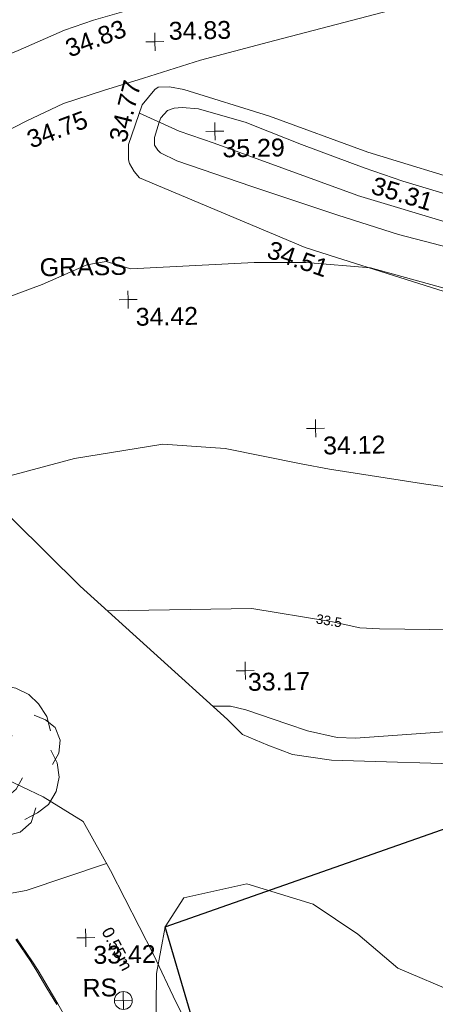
# Model space of a CAD drawing. Header units: millimetres. Extents: x -287732 to 520720, y -88450 to 287754.
# Tile 375 of 383: x 399489 to 408232, y 214655 to 235349. Entities that reach past the tile are written whole.
import ezdxf

# ---------------------------------------------------------------- set-up
doc = ezdxf.new("R2010")
doc.units = ezdxf.units.MM
doc.linetypes.add('IMPORT-UG_ELEC_QLB2 _2_', pattern=[2500, 1500, -300.0000000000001, 0, -50, 150, -300.0000000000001, 0, -200])
doc.linetypes.add('IMPORT-UG_ELEC_STREET LIGHTING_QLB2 _2_', pattern=[2700, 1500, -300.0000000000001, 0, -250, 150, -300.0000000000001, 0, -200])
for name, color, linetype, lineweight, true_color in [('00_TOPO_FOOTPATH', 7, 'Continuous', 9, 0xa50000), ('00_TOPO_FURN_SIGN', 7, 'Continuous', 9, 0x666666), ('00_TOPO_KERB_BOTTOM', 1, 'Continuous', 9, 0xff0000), ('00_TOPO_KERB_TOP', 7, 'Continuous', 9, 0xa500a5), ('00_TOPO_LEVEL_SPOT', 7, 'Continuous', 9, 0x666666), ('00_TOPO_TREE', 7, 'Continuous', 9, 0x666666), ('00_TOPO_VEGETATION', 7, 'Continuous', 9, 0x52a552), ('00_UAV_LEVEL_SPOT', 7, 'Continuous', 9, 0x666666), ('00_UAV_SLOPE_BOTTOM', 30, 'Continuous', 9, 0xff7f00), ('00_UAV_SLOPE_TOP', 40, 'Continuous', 9, 0xffbf00), ('00_UAV_TREE_LINE', 7, 'Continuous', 9, 0x52a552), ('00_UAV_VEGETATION', 7, 'Continuous', 9, 0x52a552), ('01_DTM_CONTOUR_MJR', 7, 'Continuous', 9, 0x7f3f00), ('01_DTM_CONTOUR_MNR', 7, 'Continuous', 9, 0xa5a552), ('01_DTM_CONTOUR_MNR_LABELS', 7, 'Continuous', 9, 0xa5a552), ('12333-PUM-2D-U-0001-C01 - Rev2_REVIT IMPORT_dwg', 7, 'Continuous', 9, 0x767676), ('PUM-ELECTRIC-QLB2', 1, 'IMPORT-UG_ELEC_QLB2 _2_', 9, 0xff0000), ('PUM-SURVEY BOUNDARY_EXTENT', 190, 'Continuous', 25, 0x7f00ff)]:
    doc.layers.add(name, color=color, linetype=linetype, lineweight=lineweight, true_color=true_color)
doc.layers.add('00_TOPO_SURVEY_TEXT', color=7, linetype='Continuous', lineweight=9)
doc.styles.add('Arial_1', font='arial.ttf', dxfattribs={"height": 250})
doc.styles.add('Swis721 Lt BT_1', font='swissl.ttf', dxfattribs={"height": 200})
doc.styles.add('Swis721 Lt BT_2', font='swissl.ttf', dxfattribs={"height": 375})

# ---------------------------------------------------------------- blocks, each defined once
blk = doc.blocks.new('12333-PUM-2D-U-0001-C01 - Rev2_REVIT IMPORT_dwg_CONIFEROUS_TREE_2-2077566-Site Location Plan Proposed')
at = {"layer": '00_TOPO_TREE', "color": 254, "true_color": 0xcccccc, "flags": 128}
for points in [[(534303354.899756, 725769111.5808617), (534303455.8629264, 725769448.1247629), (534303691.4436573, 725769683.7054938), (534304027.9875585, 725769818.3230543), (534304364.5314599, 725769784.6686642), (534304667.4209711, 725769582.7423234)], [(534304263.5682895, 725769650.0511037), (534304532.8034106, 725769751.0142741), (534304869.347312, 725769784.6686642), (534305172.2368231, 725769717.3598839), (534305441.4719441, 725769582.7423234), (534305643.3982849, 725769380.8159826), (534305811.6702356, 725769111.5808617), (534305878.9790159, 725768808.6913503)], [(534303052.0102447, 725767731.7508662), (534302883.738294, 725768034.6403773), (534302816.4295138, 725768371.1842787), (534302883.738294, 725768741.3825701), (534303085.6646349, 725769044.2720813), (534303354.899756, 725769246.1984221), (534303691.4436573, 725769347.1615925)], [(534305542.4351145, 725769145.2352517), (534305778.0158455, 725769044.2720813), (534305979.9421863, 725768876.0001308), (534306080.9053567, 725768606.7650096), (534306047.2509665, 725768337.5298886), (534305912.633406, 725768101.9491576)], [(534304600.1121908, 725768976.9633011), (534304869.347312, 725768876.0001308), (534305071.2736527, 725768707.72818)], [(534305878.9790159, 725768404.8386687), (534306013.5965765, 725768135.6035477), (534306047.2509665, 725767832.7140365), (534305979.9421863, 725767529.8245252), (534305811.6702356, 725767260.5894043), (534305576.0895047, 725767092.3174536), (534305306.8543836, 725766957.6998931)], [(534304027.9875585, 725767698.096476), (534303826.0612178, 725767967.331597), (534303792.4068276, 725768270.2211082)], [(534303725.0980473, 725766991.3542832), (534303388.5541461, 725767025.0086734), (534303119.319025, 725767193.280624), (534302951.0470743, 725767462.515745), (534302917.3926842, 725767765.4052563), (534303018.3558546, 725768068.2947674)], [(534305273.1999934, 725767832.7140365), (534305138.582433, 725767597.1333057), (534304936.656092, 725767428.861355)], [(534305003.9648725, 725766823.0823326), (534304802.0385317, 725766654.8103818), (534304532.8034106, 725766553.8472114), (534304263.5682895, 725766520.1928213), (534303994.3331686, 725766553.8472114), (534303725.0980473, 725766688.4647721), (534303523.1717066, 725766856.7367227), (534303388.5541461, 725767092.3174536)], [(534305542.4351145, 725767193.280624), (534305441.4719441, 725766890.3911128), (534305205.8912133, 725766688.4647721), (534304903.0017021, 725766621.1559917), (534304600.1121908, 725766755.7735522)]]:
    blk.add_lwpolyline(points, dxfattribs=at)
at = {"layer": '00_TOPO_TREE', "color": 254, "true_color": 0xcccccc}
blk.add_circle((534304465.4946303, 725768202.912328), 103.82025796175, dxfattribs=at)
blk = doc.blocks.new('12333-PUM-2D-U-0001-C01 - Rev2_REVIT IMPORT_dwg_MSL_RoadSign_SYM-2077193-Site Location Plan Proposed')
at = {"layer": '00_TOPO_FURN_SIGN', "color": 254, "true_color": 0xcccccc}
for p, q in [((-500.2287617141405, 0), (499.7712382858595, 0)), ((-0.2287617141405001, -500.0000000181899), (-0.2287617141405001, 499.9999999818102))]:
    blk.add_line(p, q, dxfattribs=at)
blk.add_circle((-0.2287617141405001, 0), 500.0000000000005, dxfattribs=at)
blk = doc.blocks.new('12333-PUM-2D-U-0001-C01 - Rev2_REVIT IMPORT_dwg_MM-2077200-Site Location Plan Proposed')
at = {"layer": '00_TOPO_LEVEL_SPOT', "color": 254, "true_color": 0xcccccc, "flags": 128}
for points in [[(0, -500.0000000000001), (0, 0), (-500.0000000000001, 0)], [(500.0000000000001, 0), (0, 0), (0, 500.0000000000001)]]:
    blk.add_lwpolyline(points, dxfattribs=at)
blk = doc.blocks.new('12333-PUM-2D-U-0001-C01 - Rev2_REVIT IMPORT_dwg_UAV-2077255-Site Location Plan Proposed')
at = {"layer": '00_UAV_LEVEL_SPOT', "color": 254, "true_color": 0xcccccc, "flags": 128}
for points in [[(0, -500.0000000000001), (0, 0), (-500.0000000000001, 0)], [(500.0000000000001, 0), (0, 0), (0, 500.0000000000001)]]:
    blk.add_lwpolyline(points, dxfattribs=at)
blk = doc.blocks.new('12333-PUM-2D-U-0001-C01 - Rev2_REVIT IMPORT_dwg_MGS62954_T2_Galway_ITM_3d_Rev1-2077680-Site Location Plan Proposed')
at = {"layer": '00_TOPO_FOOTPATH', "color": 254, "true_color": 0xcccccc, "flags": 128}
for points in [[(534297021.4795489, 725778339.8722007), (534297709.2764523, 725778480.8292096), (534299408.6306074, 725779393.0165879), (534300786.2578375, 725780360.7619811), (534302555.8441363, 725781558.5391822), (534303743.480469, 725782327.5348842), (534304553.6840102, 725782758.8485062), (534305448.478016, 725783115.2796993), (534306434.6692665, 725783526.0558968), (534307047.3185874, 725783725.943801), (534307835.0779874, 725783939.4647243), (534309255.269967, 725784240.7836926), (534310719.8268248, 725784520.6359346), (534312607.9868292, 725784948.7293061), (534314685.9958068, 725785556.5431223), (534317077.3572308, 725786170.451579), (534319134.97882, 725786684.730197), (534321061.416306, 725787216.9727131), (534323709.7154531, 725787870.974111), (534324419.4769755, 725788029.389533)], [(534324713.9773019, 725786748.4699049), (534323032.4899903, 725786329.633438), (534321534.8611599, 725785914.3324127), (534318981.00328, 725785270.5769163), (534316517.0236308, 725784614.9884186), (534313934.4676801, 725783975.9041574), (534310717.2964349, 725783197.7001816), (534309286.0157655, 725782850.1073678), (534308079.1636835, 725782486.5123072), (534307231.900962, 725782242.6441728), (534306385.9554071, 725781988.6289465), (534305592.7961867, 725781626.2916082), (534304142.9199177, 725780917.0807146), (534303504.066424, 725780489.3064806), (534301830.5255247, 725779349.408021), (534300252.3798042, 725778312.1452705), (534299245.5591296, 725777660.4133352), (534298241.7318382, 725777187.776227), (534297044.4853117, 725776723.7435865)]]:
    blk.add_lwpolyline(points, dxfattribs=at)
at = {"layer": '00_TOPO_KERB_BOTTOM', "color": 254, "true_color": 0xcccccc, "flags": 128}
blk.add_lwpolyline([(534305075.2955441, 725764432.5879418), (534305381.5812747, 725763964.6095601), (534305509.4907871, 725763760.7721398), (534305713.0481098, 725763399.3358127), (534305911.781044, 725763054.6641976)], dxfattribs=at)
at = {"layer": '00_TOPO_KERB_TOP', "color": 254, "true_color": 0xcccccc, "flags": 128}
blk.add_lwpolyline([(534305099.6854377, 725764449.4692186), (534305406.5472574, 725763980.6106218), (534305534.9817582, 725763775.9365766), (534305738.8110635, 725763414.0173175), (534305937.6257503, 725763069.203915), (534306109.2790544, 725762756.3901246)], dxfattribs=at)
at = {"layer": '00_TOPO_VEGETATION', "color": 254, "true_color": 0xcccccc, "flags": 128}
blk.add_lwpolyline([(534308687.5529887, 725762515.1113672), (534308418.8420036, 725763066.9762155), (534307966.452542, 725764068.0910374), (534307093.8708333, 725765848.5614927), (534306539.6747267, 725766892.1014066), (534305703.6236816, 725767423.7688498), (534304531.5312682, 725768007.4267236), (534303588.8454209, 725769062.4690844), (534302132.1783408, 725770604.9992353), (534301018.4203289, 725772321.0197883), (534300780.3578147, 725772708.144789), (534300513.6962067, 725772902.5427778), (534300266.3872811, 725772827.9572277), (534299946.8025099, 725772814.9872029), (534299584.2660108, 725773075.6117607), (534299324.8712946, 725773468.4661694), (534299157.9603158, 725774228.5810939), (534299355.7081239, 725774565.0941967), (534299612.608409, 725774876.9942682), (534300142.8727223, 725774816.4808673)], dxfattribs=at)
at = {"layer": '00_UAV_SLOPE_BOTTOM', "color": 254, "true_color": 0xcccccc, "flags": 128}
blk.add_lwpolyline([(534315498.5185, 725777507.1670002), (534312073.3118153, 725778652.5413364), (534311419.5185, 725778871.167), (534307954.5185, 725780394.1670003), (534307849.5185, 725780534.167), (534307749.5185001, 725780702.1670002), (534307735.5185, 725780780.167), (534307736.591039, 725780848.8094982), (534307740.5185, 725781100.167), (534308042.5185002, 725781929.1669999), (534308315.5185001, 725782248.167), (534308383.5185, 725782293.167), (534308623.5185, 725782297.167), (534308925.5185001, 725782237.1670003), (534310716.5185001, 725781646.1670003), (534312766.5185001, 725780853.167), (534315052.5185, 725780114.167)], dxfattribs=at)
at = {"layer": '00_UAV_SLOPE_TOP', "color": 254, "true_color": 0xcccccc, "flags": 128}
blk.add_lwpolyline([(534307978.5497212, 725781753.570584), (534308810.5185001, 725781365.167), (534309541.5185001, 725781094.167), (534312523.1476844, 725779949.6831678), (534312537.5185001, 725779944.167), (534314576.5185, 725779296.1670002), (534317332.038651, 725778590.6222551), (534317759.5185001, 725778481.167), (534320557.5185, 725777836.167), (534321979.5185001, 725777705.1670003), (534322238.1442317, 725777688.7616367), (534322783.5185001, 725777654.1670002), (534323699.5185, 725777639.1670002), (534324678.5185001, 725777730.1670002), (534326972.5185001, 725777951.167), (534327218.6161223, 725777991.3070747), (534330951.5185, 725778600.1670002), (534332156.1782988, 725778777.3533882), (534334432.5185, 725779112.1670003), (534336508.5185, 725779642.1670002), (534337026.1607173, 725779808.6558592), (534337220.5185, 725779871.1670002), (534337636.80896, 725780028.7532707)], dxfattribs=at)
at = {"layer": '00_UAV_TREE_LINE', "color": 254, "true_color": 0xcccccc, "flags": 128}
blk.add_lwpolyline([(534314349.371615, 725763137.0763553), (534313101.3716151, 725763696.0763553), (534312273.371615, 725764423.0763553), (534311345.3716151, 725765070.0763553), (534309957.3716151, 725765522.0763553), (534308624.3716151, 725765252.0763553), (534308220.3716151, 725764645.0763553), (534308022.371615, 725763667.0763553), (534307988.371615, 725762292.0763553), (534308208.3716151, 725761328.0763553), (534308757.3716151, 725760541.0763553), (534309458.3716151, 725760106.0763553), (534310522.371615, 725759919.0763553), (534311624.3716151, 725759937.0763555), (534313167.371615, 725759970.0763553), (534313745.371615, 725759783.0763553), (534314382.3716151, 725759163.0763553)], dxfattribs=at)
at = {"layer": '00_UAV_VEGETATION', "color": 254, "true_color": 0xcccccc, "flags": 128}
blk.add_lwpolyline([(534300142.8727223, 725774816.4808673), (534300541.7425001, 725775475.5185001), (534300998.7425, 725776445.5185), (534301195.7425001, 725776700.5185001), (534301487.7425001, 725776804.5185001), (534301769.7425001, 725776823.5185), (534301965.7425001, 725776767.5185001), (534302337.7425001, 725776529.5185), (534303798.7425001, 725774658.5185), (534306558.7425001, 725771835.5185), (534309606.7425, 725768981.5185001), (534309921.7425001, 725768662.5185001), (534310447.7425, 725768429.5185001), (534310960.7425001, 725768222.5185), (534311780.7425, 725768090.5185001), (534315027.7425001, 725767936.5185001), (534318651.7425, 725767619.5185), (534319423.7425001, 725767511.5185), (534320102.7425001, 725767259.5185), (534320512.7425001, 725766977.5185), (534320855.7425001, 725766705.5185), (534321348.7425001, 725766145.5185001), (534322300.7046454, 725764775.1595159)], dxfattribs=at)
at = {"layer": '01_DTM_CONTOUR_MJR', "color": 254, "true_color": 0xcccccc, "flags": 128}
blk.add_lwpolyline([(534314805.9661588, 725778717.6188837), (534313386.8055732, 725779112.6578305), (534312116.9426738, 725779535.8291616), (534310313.8249822, 725780176.2279466), (534308746.0960655, 725780740.4825444), (534308411.2825649, 725780915.647574), (534308351.6738198, 725780968.9645922), (534308285.284804, 725781080.6710602), (534308284.4756293, 725781237.3910466), (534308390.0000001, 725781560.0000002), (534308428.8027909, 725781647.234334), (534308571.2061498, 725781798.8542616), (534308711.7330297, 725781850.9909599), (534308877.8386928, 725781861.8305221), (534309222.7707391, 725781826.4032419), (534310222.872947, 725781521.4326588), (534310341.5326771, 725781470.3883892), (534311374.3431721, 725781035.2050416), (534312687.6704906, 725780524.2615064), (534313491.5882375, 725780232.0653217), (534314866.6202767, 725779793.9626046)], dxfattribs=at)
at = {"layer": '01_DTM_CONTOUR_MNR', "color": 254, "true_color": 0xcccccc, "flags": 128}
for points in [[(534315433.1801733, 725777640.0081416), (534312780.0000001, 725778420.0000001), (534311432.4717823, 725778554.0481828), (534310336.2638651, 725778572.3338084), (534307740.7505673, 725778484.335523), (534307713.6632282, 725778492.5226885), (534307224.2200705, 725778652.2624677), (534306815.3647612, 725778585.6874039), (534305873.0375308, 725778192.568586), (534303247.5890662, 725777269.6654464), (534302402.4667083, 725776767.1617396), (534302153.9763406, 725776647.0893226)], [(534314430.0000002, 725773764.0860215), (534313866.6367077, 725773856.6367077), (534311850.2008225, 725774206.5904891), (534311249.9780915, 725774326.0894233), (534309662.9211698, 725774675.2225353), (534308347.5293393, 725774791.1179736), (534306486.718143, 725774520.7316731), (534304825.696852, 725774108.2608706), (534304432.2435291, 725774010.5571214)], [(534314430.0000002, 725770784.5475374), (534312839.0785909, 725770829.0785909), (534312430.0000002, 725770861.6071428), (534311855.026455, 725770994.973545), (534311775.9077859, 725771009.3779849), (534310163.7135804, 725771302.8959956), (534307130.0000001, 725771310.0000002), (534307129.1240364, 725771301.4407754)], [(534314850.5437313, 725768681.7525778), (534312296.1656277, 725768543.8361934), (534311911.2347068, 725768560.425949), (534311289.0654064, 725768712.4788392), (534310876.590119, 725768858.7446145), (534310000.2045298, 725769179.253377), (534309676.2712566, 725769258.0160023), (534309310.0000002, 725769270), (534309308.9453154, 725769260.361402)], [(534307012.9468597, 725766000.9396768), (534305313.4375001, 725765459.010417), (534304679.2445878, 725765359.2307694), (534304582.7976055, 725765354.5838084), (534304420.0000001, 725765330), (534304246.3333333, 725765536.3333336), (534304203.3333334, 725765591.6666669), (534303980.4482759, 725765856.9655173), (534303896.6666667, 725765950.0000004), (534303734.1052632, 725766134.1052632), (534303614.3636365, 725766252.9090911), (534303594.6875001, 725766268.4375001), (534303540.0000001, 725766330.0000001), (534303010.9139587, 725765934.2363373), (534300419.7040672, 725764287.1229627), (534300080.0000001, 725764100), (534300223.269231, 725763928.8461541), (534300310.0000002, 725763820.0000002), (534300088.0361712, 725763714.4993023), (534299677.6785222, 725763616.2650745), (534298471.6329684, 725763691.504898), (534298198.5542652, 725763721.3134223), (534297892.2301078, 725763747.5049353), (534297366.74389, 725763760.077907)]]:
    blk.add_lwpolyline(points, dxfattribs=at)
at = {"xscale": 0.375, "yscale": 0.375, "zscale": 0.375}
for name, p in [('12333-PUM-2D-U-0001-C01 - Rev2_REVIT IMPORT_dwg_MM-2077200-Site Location Plan Proposed', (534308330.0000001, 725783250)), ('12333-PUM-2D-U-0001-C01 - Rev2_REVIT IMPORT_dwg_MM-2077200-Site Location Plan Proposed', (534309559.6801317, 725781347.4787848)), ('12333-PUM-2D-U-0001-C01 - Rev2_REVIT IMPORT_dwg_MM-2077200-Site Location Plan Proposed', (534307673.2220044, 725777840.4879366)), ('12333-PUM-2D-U-0001-C01 - Rev2_REVIT IMPORT_dwg_MM-2077200-Site Location Plan Proposed', (534311567.8517739, 725775067.219776)), ('12333-PUM-2D-U-0001-C01 - Rev2_REVIT IMPORT_dwg_UAV-2077255-Site Location Plan Proposed', (534310000, 725770000.0000001)), ('12333-PUM-2D-U-0001-C01 - Rev2_REVIT IMPORT_dwg_MM-2077200-Site Location Plan Proposed', (534306549.090013, 725764446.215485)), ('12333-PUM-2D-U-0001-C01 - Rev2_REVIT IMPORT_dwg_MSL_RoadSign_SYM-2077193-Site Location Plan Proposed', (534307316.6136009, 725763113.538304))]:
    blk.add_blockref(name, p, dxfattribs=at)
blk.add_blockref('12333-PUM-2D-U-0001-C01 - Rev2_REVIT IMPORT_dwg_CONIFEROUS_TREE_2-2077566-Site Location Plan Proposed', (0, 0))
at = {"layer": '00_TOPO_FOOTPATH', "color": 251, "true_color": 0x666666, "char_height": 375, "width": 1495.902363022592, "attachment_point": 1, "rotation": 19.531096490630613, "line_spacing_factor": 1.005061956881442, "style": 'Swis721 Lt BT_2'}
for s, insert in [('34.83', (534306405.8925043, 725783302.3722271)), ('34.75', (534305563.9925041, 725781402.5722271))]:
    blk.add_mtext(s, dxfattribs=dict(at, insert=insert))
at = {"layer": '00_TOPO_FURN_SIGN', "insert": (534306462.8370207, 725763581.0390413), "char_height": 375, "width": 783.5679044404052, "attachment_point": 1, "line_spacing_factor": 1.005061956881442, "style": 'Swis721 Lt BT_2'}
blk.add_mtext('RS', dxfattribs=at)
at = {"layer": '00_TOPO_LEVEL_SPOT', "char_height": 375, "width": 1495.902363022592, "attachment_point": 1, "line_spacing_factor": 1.005061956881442, "style": 'Swis721 Lt BT_2'}
for s, insert in [('34.83', (534308626.1123136, 725783661.7790937)), ('35.29', (534309712.5269377, 725781170.5039226)), ('34.42', (534307826.0269378, 725777663.5039227)), ('34.12', (534311720.7269378, 725774890.2039226)), ('33.42', (534306701.9269378, 725764269.2039225))]:
    blk.add_mtext(s, dxfattribs=dict(at, insert=insert))
at = {"layer": '00_TOPO_SURVEY_TEXT', "color": 251, "true_color": 0x666666, "insert": (534305824.5000001, 725778739.5296078), "char_height": 375, "width": 2018.280965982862, "attachment_point": 1, "line_spacing_factor": 1.005061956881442, "style": 'Swis721 Lt BT_2'}
blk.add_mtext('GRASS', dxfattribs=at)
at = {"layer": '00_UAV_LEVEL_SPOT', "insert": (534310051.8765643, 725769949.1441547), "char_height": 375, "width": 1495.902363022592, "attachment_point": 1, "line_spacing_factor": 1.005061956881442, "style": 'Swis721 Lt BT_2'}
blk.add_mtext('33.17', dxfattribs=at)
at = {"layer": '00_UAV_SLOPE_BOTTOM', "color": 251, "true_color": 0x666666, "char_height": 375, "width": 1495.902363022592, "attachment_point": 1, "line_spacing_factor": 1.005061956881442, "style": 'Swis721 Lt BT_2'}
for s, insert, rotation in [('34.77', (534307324.5121693, 725781220.2167807), 74.75700715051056), ('34.51', (534310709.342877, 725779036.0859802), 339.8862894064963)]:
    blk.add_mtext(s, dxfattribs=dict(at, insert=insert, rotation=rotation))
at = {"layer": '00_UAV_SLOPE_TOP', "color": 251, "true_color": 0x666666, "insert": (534312911.7565688, 725780345.5815126), "char_height": 375, "width": 1495.902363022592, "attachment_point": 1, "rotation": 342.31775439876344, "line_spacing_factor": 1.005061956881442, "style": 'Swis721 Lt BT_2'}
blk.add_mtext('35.31', dxfattribs=at)
at = {"layer": '01_DTM_CONTOUR_MNR_LABELS', "color": 251, "true_color": 0x666666, "insert": (534311798.5282572, 725771117.7057196), "char_height": 200, "width": 620.5117196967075, "attachment_point": 2, "rotation": 349.6816757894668, "line_spacing_factor": 1.005061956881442, "style": 'Swis721 Lt BT_1'}
blk.add_mtext('33.5', dxfattribs=at)
blk = doc.blocks.new('12333-PUM-2D-U-0001-C01 - Rev2_REVIT IMPORT_dwg-1620468-Site Location Plan Proposed')
at = {"layer": 'PUM-SURVEY BOUNDARY_EXTENT', "color": 201, "true_color": 0xd4aaff, "flags": 128}
blk.add_lwpolyline([(488216.8503400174, 30926.89504288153), (531080.8829478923, 24250.27741154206), (561844.1376578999, 20426.38415400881), (566062.0655785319, 8611.398574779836), (571128.6864528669, -7616.027373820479), (575714.0437077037, -7982.768216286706), (646442.309713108, 31495.23056612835), (689841.2207724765, 56725.65899800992), (691426.6726380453, 62926.17045936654), (689638.0678800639, 69873.57358378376), (681836.0986590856, 100645.3796401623), (672155.9695595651, 130601.3585414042), (667140.7217679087, 148790.7201766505), (693350.350153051, 157472.2071436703), (716444.8569162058, 167556.043584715), (696842.6566527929, 196972.3378213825), (686152.5680667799, 214203.8785610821)], dxfattribs=at)
blk.add_blockref('12333-PUM-2D-U-0001-C01 - Rev2_REVIT IMPORT_dwg_MGS62954_T2_Galway_ITM_3d_Rev1-2077680-Site Location Plan Proposed', (-533641079.6498471, -725615854.3561786))
at = {"layer": 'PUM-ELECTRIC-QLB2', "insert": (666236.9058008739, 148402.5775399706), "char_height": 250, "width": 1160.025439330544, "attachment_point": 2, "rotation": 296.702548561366, "line_spacing_factor": 0.9417779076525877, "style": 'Arial_1'}
blk.add_mtext('0.55m', dxfattribs=at)

msp = doc.modelspace()

# ---------------------------------------------------------------- block references
at = {"layer": '12333-PUM-2D-U-0001-C01 - Rev2_REVIT IMPORT_dwg', "color": 254, "linetype": 'IMPORT-UG_ELEC_STREET LIGHTING_QLB2 _2_', "true_color": 0xffd4d4, "rotation": 0.9999999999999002}
msp.add_blockref('12333-PUM-2D-U-0001-C01 - Rev2_REVIT IMPORT_dwg-1620468-Site Location Plan Proposed', (-261895.0770586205, 55869.5817132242), dxfattribs=at)

doc.saveas('drawing.dxf')
